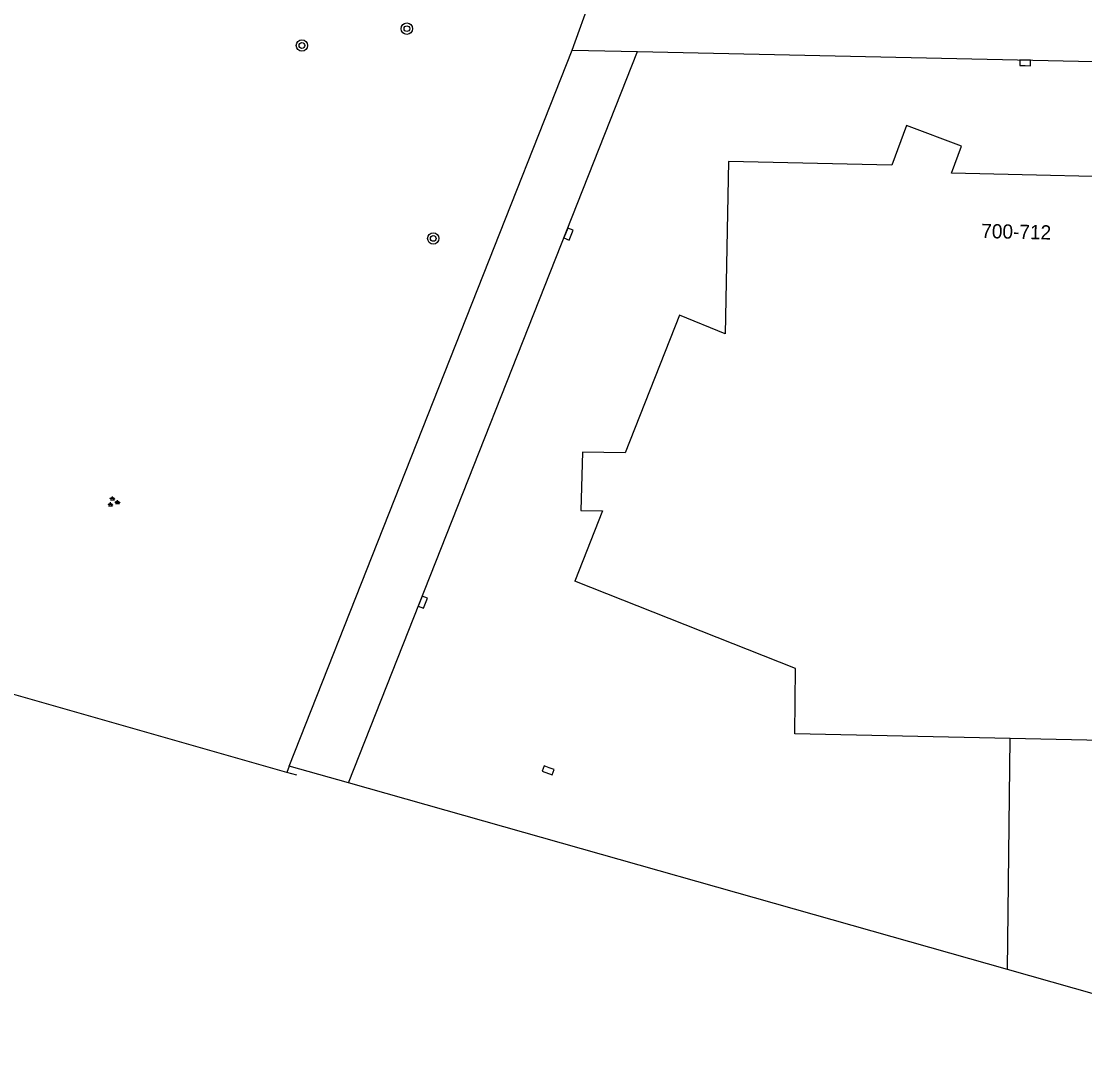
# Model space of a CAD drawing. Extents: x 132999 to 136000, y 398499 to 400501.
# Drawn here: x 134699.4 to 134774.1, y 399056.6 to 399129.7 of the extents above; entities that cross this region are included whole.
import ezdxf

# ---------------------------------------------------------------- set-up
doc = ezdxf.new("R2010")
doc.units = 0
for name, color, linetype in [('gg-afsc-hekwerk', 7, 'Continuous'), ('gg-anno-huisnummerreeks BGT', 7, 'Continuous'), ('gg-bbg-gedigitaliseerde bebouwing', 7, 'Continuous'), ('gg-bbg-hoofdgebouw', 7, 'Continuous'), ('gg-knt-verharding', 7, 'Continuous'), ('gg-knt-verharding nz', 7, 'Continuous'), ('gt-grn-groengrens', 7, 'Continuous'), ('gt-grn-vlakafsluiter', 7, 'Continuous'), ('gt-symb-boom', 7, 'Continuous'), ('gt-symb-groenvak', 7, 'Continuous'), ('gt-symb-kolk', 7, 'Continuous')]:
    doc.layers.add(name, color=color, linetype=linetype)

# ---------------------------------------------------------------- blocks, each defined once
blk = doc.blocks.new('gt0-KOLK')
at = {"layer": 'gt-symb-kolk'}
blk.add_lwpolyline([(0, 0), (0.375, 0), (0.375, 0.4), (-0.375, 0.4), (-0.375, 0), (0, 0)], dxfattribs=at)
blk = doc.blocks.new('gt0-GRVAK')
at = {"layer": 'gt-symb-groenvak'}
for p, q in [((-0.11, 0.189), (-0.228, 0.24)), ((-0.182, 0.153), (0.088, 0.153)), ((-0.091, 0.211), (-0.156, 0.322)), ((-0.047, 0.214), (-0.047, 0.393)), ((-0.004, 0.211), (0.061, 0.322)), ((0.015, 0.189), (0.133, 0.24)), ((0.262, -0.052), (0.197, 0.059)), ((0.305, -0.049), (0.305, 0.13)), ((0.349, -0.052), (0.414, 0.059)), ((-0.245, -0.228), (-0.363, -0.177)), ((-0.318, -0.264), (-0.047, -0.264)), ((-0.226, -0.206), (-0.291, -0.095)), ((-0.183, -0.203), (-0.183, -0.024)), ((-0.139, -0.206), (-0.074, -0.095)), ((-0.12, -0.228), (-0.002, -0.177)), ((0.243, -0.074), (0.125, -0.023)), ((0.17, -0.11), (0.441, -0.11)), ((0.368, -0.074), (0.486, -0.023))]:
    blk.add_line(p, q, dxfattribs=at)
blk = doc.blocks.new('gt0-BOOM')
at = {"layer": 'gt-symb-boom'}
for radius in [0.4, 0.2]:
    blk.add_circle((0, 0), radius, dxfattribs=at)

msp = doc.modelspace()

# ---------------------------------------------------------------- linework, layer by layer
at = {"layer": 'gg-afsc-hekwerk'}
for p, q in [((134718.007, 399076.936), (134692.972, 399084.067)), ((134718.725, 399076.731), (134718.007, 399076.936))]:
    msp.add_line(p, q, dxfattribs=at)
at = {"layer": 'gg-bbg-gedigitaliseerde bebouwing'}
for points in [[(134819.62, 399115.81), (134819.46, 399108.52), (134813.61, 399108.65), (134812.95, 399078.35), (134768.839, 399079.318)], [(134768.839, 399079.318), (134753.72, 399079.65), (134753.77, 399084.23), (134738.26, 399090.37)]]:
    msp.add_lwpolyline(points, dxfattribs=at)
at = {"layer": 'gg-bbg-hoofdgebouw'}
msp.add_lwpolyline([(134819.62, 399115.81), (134807.2, 399116.07), (134807.05, 399108.901), (134789.67, 399109.3), (134789.89, 399118.49), (134785, 399118.61), (134785.71, 399120.49), (134781.85, 399121.94), (134780.63, 399118.68), (134764.72, 399119.04), (134765.42, 399120.94), (134761.55, 399122.39), (134760.52, 399119.61), (134749.06, 399119.86), (134748.82, 399107.75), (134745.62, 399109.08), (134741.79, 399099.39), (134738.8, 399099.45), (134738.68, 399095.34), (134740.21, 399095.31), (134738.26, 399090.37)], dxfattribs=at)
at = {"layer": 'gg-knt-verharding'}
for p, q in [((134718.181, 399077.377), (134738.077, 399127.698)), ((134738.077, 399127.698), (134742.661, 399127.598)), ((134742.661, 399127.598), (134825.501, 399125.794)), ((134722.339, 399076.199), (134718.181, 399077.377)), ((134768.665, 399063.078), (134722.339, 399076.199))]:
    msp.add_line(p, q, dxfattribs=at)
msp.add_lwpolyline([(134778.69, 399056.6), (134779.644, 399059.969), (134768.665, 399063.078)], dxfattribs=at)
at = {"layer": 'gg-knt-verharding nz'}
msp.add_line((134722.339, 399076.199), (134742.661, 399127.598), dxfattribs=at)
at = {"layer": 'gt-grn-groengrens'}
msp.add_line((134738.077, 399127.698), (134742.189, 399139.214), dxfattribs=at)
at = {"layer": 'gt-grn-vlakafsluiter'}
for p, q in [((134768.665, 399063.078), (134768.839, 399079.318)), ((134718.181, 399077.377), (134718.007, 399076.936))]:
    msp.add_line(p, q, dxfattribs=at)

# ---------------------------------------------------------------- block references
at = {"layer": 'gt-symb-boom'}
for p in [(134726.452, 399129.205), (134719.077, 399128.022)]:
    msp.add_blockref('gt0-BOOM', p, dxfattribs=at)
at = {"layer": 'gt-symb-boom', "rotation": -112.95036300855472}
msp.add_blockref('gt0-BOOM', (134728.307, 399114.462), dxfattribs=at)
at = {"layer": 'gt-symb-groenvak'}
msp.add_blockref('gt0-GRVAK', (134705.813, 399095.94), dxfattribs=at)
at = {"layer": 'gt-symb-kolk'}
for p, rotation in [((134769.898, 399126.606), -1.1457628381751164), ((134737.987, 399114.698), 67.97515406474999), ((134727.764, 399088.831), 68.41134772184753), ((134736.457, 399077.262), 160.00710602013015)]:
    msp.add_blockref('gt0-KOLK', p, dxfattribs=dict(at, rotation=rotation))

# ---------------------------------------------------------------- texts
at = {"layer": 'gg-anno-huisnummerreeks BGT'}
msp.add_text('700-712', height=1, rotation=358.7, dxfattribs=at).set_placement((134766.807, 399114.492))

doc.saveas('drawing.dxf')
